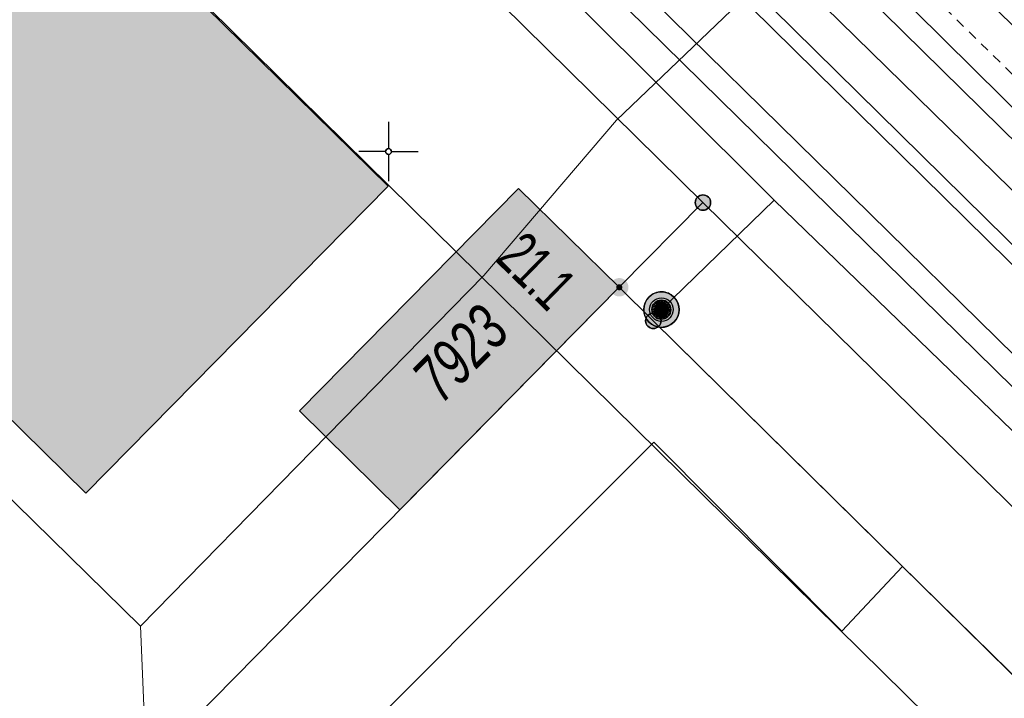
# Model space of a CAD drawing. Header units: metres. Extents: x 2695560 to 2696939, y 1260491 to 1262050.
# Tile 457 of 656: x 2695968 to 2695989, y 1261088 to 1261103. Entities that reach past the tile are written whole.
import ezdxf

# ---------------------------------------------------------------- set-up
doc = ezdxf.new("R2010")
doc.units = ezdxf.units.M
doc.linetypes.add('AUSGEZOGEN', pattern=[0])
doc.linetypes.add('VERDECKT2_S2', pattern=[0.36, 0.2, -0.16])
for name, color, linetype in [('XR$1$AV_Gebäudeflächen (BB)', 7, 'AUSGEZOGEN'), ('XR$1$AV_Grenzpunkte', 7, 'AUSGEZOGEN'), ('XR$1$AV_Haus-Nr.', 7, 'AUSGEZOGEN'), ('XR$1$AV_Koordinatennetzpunkte', 7, 'AUSGEZOGEN'), ('XR$1$AV_Linien (BB)', 7, 'AUSGEZOGEN'), ('XR$1$AV_Versicherung-Nr.', 7, 'AUSGEZOGEN'), ('XR$1$Liegenschaftsgrenzen', 7, 'AUSGEZOGEN'), ('XR$1$PFAV', 255, 'AUSGEZOGEN'), ('XR$1$PFWA', 255, 'AUSGEZOGEN'), ('XR$1$RP_Abstandslinie', 7, 'AUSGEZOGEN'), ('XR$1$WA_LK_Hydrant', 171, 'AUSGEZOGEN')]:
    doc.layers.add(name, color=color, linetype=linetype)
for name, color, linetype, lineweight in [('XR$2$ABW-LinieFlaeche-R-genau', 4, 'AUSGEZOGEN', 18), ('XR$2$ELE-Flaeche-oberirdisch', 1, 'AUSGEZOGEN', 18), ('XR$2$ELE-Linie-ungenau', 1, 'VERDECKT2_S2', 18), ('XR$2$GAS-Linie-genau', 12, 'AUSGEZOGEN', 18), ('XR$2$KOM-Linie-U-genau', 91, 'AUSGEZOGEN', 18), ('XR$2$WAS-Linie-genau', 5, 'AUSGEZOGEN', 18), ('XR$2$WAS-LinieFlaeche-genau', 5, 'AUSGEZOGEN', 18), ('XR$2$WAS-Punkt', 5, 'AUSGEZOGEN', 18)]:
    doc.layers.add(name, color=color, linetype=linetype, lineweight=lineweight)
doc.styles.add('ARIAL', font='arial.ttf')

# ---------------------------------------------------------------- blocks, each defined once
blk = doc.blocks.new('BAV15')
at = {"layer": 'XR$1$PFAV', "transparency": 33554687}
blk.add_hatch(color=7, dxfattribs=at).paths.add_polyline_path([(0.5, 0), (0.49, 0.101), (0.459, 0.197), (0.41, 0.286), (0.344, 0.362), (0.264, 0.424), (0.174, 0.469), (0.076, 0.494), (-0.025, 0.499), (-0.125, 0.484), (-0.22, 0.449), (-0.306, 0.395), (-0.379, 0.326), (-0.437, 0.243), (-0.477, 0.15), (-0.497, 0.051), (-0.497, -0.051), (-0.477, -0.15), (-0.437, -0.243), (-0.379, -0.326), (-0.306, -0.395), (-0.22, -0.449), (-0.125, -0.484), (-0.025, -0.499), (0.076, -0.494), (0.174, -0.469), (0.264, -0.424), (0.344, -0.362), (0.41, -0.286), (0.459, -0.197), (0.49, -0.101)])
at = {"color": 7, "transparency": 33554687}
for start, end in [(90, 270), (270, 90)]:
    blk.add_arc((0, 0), 0.5, start, end, dxfattribs=at)
at = {"layer": 'XR$1$PFAV', "transparency": 33554687}
blk.add_circle((0, 0), 0.5, dxfattribs=at)
blk = doc.blocks.new('BWAV20')
at = {"true_color": 0x000000, "transparency": 33554687}
blk.add_hatch(color=18, dxfattribs=at).paths.add_polyline_path([(0.167, 0), (0.163, 0.034), (0.153, 0.066), (0.137, 0.095), (0.115, 0.121), (0.088, 0.141), (0.058, 0.156), (0.025, 0.165), (-0.008, 0.166), (-0.042, 0.161), (-0.073, 0.15), (-0.102, 0.132), (-0.126, 0.109), (-0.146, 0.081), (-0.159, 0.05), (-0.166, 0.017), (-0.166, -0.017), (-0.159, -0.05), (-0.146, -0.081), (-0.126, -0.109), (-0.102, -0.132), (-0.073, -0.15), (-0.042, -0.161), (-0.008, -0.166), (0.025, -0.165), (0.058, -0.156), (0.088, -0.141), (0.115, -0.121), (0.137, -0.095), (0.153, -0.066), (0.163, -0.034)])
at = {"layer": 'XR$1$PFAV', "transparency": 33554687}
blk.add_hatch(color=7, dxfattribs=at).paths.add_polyline_path([(0.5, 0), (0.49, 0.101), (0.459, 0.197), (0.41, 0.286), (0.344, 0.362), (0.264, 0.424), (0.174, 0.469), (0.076, 0.494), (-0.025, 0.499), (-0.125, 0.484), (-0.22, 0.449), (-0.306, 0.395), (-0.379, 0.326), (-0.437, 0.243), (-0.477, 0.15), (-0.497, 0.051), (-0.497, -0.051), (-0.477, -0.15), (-0.437, -0.243), (-0.379, -0.326), (-0.306, -0.395), (-0.22, -0.449), (-0.125, -0.484), (-0.025, -0.499), (0.076, -0.494), (0.174, -0.469), (0.264, -0.424), (0.344, -0.362), (0.41, -0.286), (0.459, -0.197), (0.49, -0.101)])
blk = doc.blocks.new('BAV2041')
at = {"color": 7, "transparency": 33554687}
for p, q in [((0, 0.5), (0, 0.05)), ((-0.05, 0), (-0.5, 0)), ((0.05, 0), (0.5, 0)), ((0, -0.05), (0, -0.5))]:
    blk.add_line(p, q, dxfattribs=at)
blk.add_circle((0, 0), 0.05, dxfattribs=at)
for start, end in [(90, 270), (270, 90)]:
    blk.add_arc((0, 0), 0.05, start, end, dxfattribs=at)
blk = doc.blocks.new('BWA2009')
at = {"true_color": 0x000000, "transparency": 33554687}
blk.add_hatch(color=18, dxfattribs=at).paths.add_polyline_path([(0.333, 0), (0.327, 0.067), (0.306, 0.131), (0.274, 0.19), (0.23, 0.242), (0.176, 0.283), (0.116, 0.313), (0.05, 0.329), (-0.017, 0.333), (-0.084, 0.323), (-0.147, 0.299), (-0.204, 0.264), (-0.253, 0.217), (-0.291, 0.162), (-0.318, 0.1), (-0.332, 0.034), (-0.332, -0.034), (-0.318, -0.1), (-0.291, -0.162), (-0.253, -0.217), (-0.204, -0.264), (-0.147, -0.299), (-0.084, -0.323), (-0.017, -0.333), (0.05, -0.329), (0.116, -0.313), (0.176, -0.283), (0.23, -0.242), (0.274, -0.19), (0.306, -0.131), (0.327, -0.067)])
at = {"layer": 'XR$1$PFWA', "transparency": 33554687}
blk.add_hatch(color=7, dxfattribs=at).paths.add_polyline_path([(0.5, 0), (0.49, 0.101), (0.459, 0.197), (0.41, 0.286), (0.344, 0.362), (0.264, 0.424), (0.174, 0.469), (0.076, 0.494), (-0.025, 0.499), (-0.125, 0.484), (-0.22, 0.449), (-0.306, 0.395), (-0.379, 0.326), (-0.437, 0.243), (-0.477, 0.15), (-0.497, 0.051), (-0.497, -0.051), (-0.477, -0.15), (-0.437, -0.243), (-0.379, -0.326), (-0.306, -0.395), (-0.22, -0.449), (-0.125, -0.484), (-0.025, -0.499), (0.076, -0.494), (0.174, -0.469), (0.264, -0.424), (0.344, -0.362), (0.41, -0.286), (0.459, -0.197), (0.49, -0.101)])
at = {"transparency": 33554687}
blk.add_circle((0, 0), 0.333, dxfattribs=at)
for start, end in [(90, 180), (0, 90), (180, 270), (270, 0)]:
    blk.add_arc((0, 0), 0.5, start, end, dxfattribs=at)
at = {"layer": 'XR$1$PFWA', "transparency": 33554687}
blk.add_circle((0, 0), 0.5, dxfattribs=at)
blk = doc.blocks.new('WAS-OBERFLURHYDRANT')
at = {"layer": 'XR$2$WAS-Punkt', "linetype": 'AUSGEZOGEN', "transparency": 33554687}
blk.add_hatch(color=5, dxfattribs=at).paths.add_polyline_path([(0, -200), (20, -199), (40, -196), (60, -191), (79, -184), (97, -175), (114, -164), (130, -152), (145, -138), (158, -122), (170, -106), (180, -88), (188, -69), (194, -50), (198, -30), (200, -10), (200, 10), (198, 30), (194, 50), (188, 69), (180, 88), (170, 106), (158, 122), (145, 138), (130, 152), (114, 164), (97, 175), (79, 184), (60, 191), (40, 196), (20, 199), (0, 200), (-20, 199), (-40, 196), (-60, 191), (-79, 184), (-97, 175), (-114, 164), (-130, 152), (-145, 138), (-158, 122), (-170, 106), (-180, 88), (-188, 69), (-194, 50), (-198, 30), (-200, 10), (-200, -10), (-198, -30), (-194, -50), (-188, -69), (-180, -88), (-170, -106), (-158, -122), (-145, -138), (-130, -152), (-114, -164), (-97, -175), (-79, -184), (-60, -191), (-40, -196), (-20, -199)])
at = {"layer": 'XR$2$WAS-Punkt', "linetype": 'AUSGEZOGEN', "lineweight": 25, "transparency": 33554687}
for points in [[(-196, 39, 2500), (0, 0, 2500), (-200, 0, 2500)], [(-196, 39), (0, 0), (-200, 0)], [(-196, 39, 2500), (-196, 39), (-200, 0), (-200, 0, 2500)], [(-200, 0, 2500), (0, 0, 2500), (-196, -39, 2500)], [(-200, 0), (0, 0), (-196, -39)], [(-185, 77, 2500), (0, 0, 2500), (-196, 39, 2500)], [(-185, 77), (0, 0), (-196, 39)], [(-185, 77, 2500), (-185, 77), (-196, 39), (-196, 39, 2500)], [(-196, -39, 2500), (0, 0, 2500), (-185, -77, 2500)], [(-196, -39), (0, 0), (-185, -77)], [(-166, 111, 2500), (0, 0, 2500), (-185, 77, 2500)], [(-166, 111), (0, 0), (-185, 77)], [(-166, 111, 2500), (-166, 111), (-185, 77), (-185, 77, 2500)], [(-185, -77, 2500), (0, 0, 2500), (-166, -111, 2500)], [(-185, -77), (0, 0), (-166, -111)], [(-141, 141, 2500), (0, 0, 2500), (-166, 111, 2500)], [(-141, 141), (0, 0), (-166, 111)], [(-141, 141, 2500), (-141, 141), (-166, 111), (-166, 111, 2500)], [(-166, -111, 2500), (0, 0, 2500), (-141, -141, 2500)], [(-166, -111), (0, 0), (-141, -141)], [(-111, 166, 2500), (0, 0, 2500), (-141, 141, 2500)], [(-111, 166), (0, 0), (-141, 141)], [(-111, 166, 2500), (-111, 166), (-141, 141), (-141, 141, 2500)], [(-141, -141, 2500), (0, 0, 2500), (-111, -166, 2500)], [(-141, -141), (0, 0), (-111, -166)], [(-77, 185, 2500), (0, 0, 2500), (-111, 166, 2500)], [(-77, 185), (0, 0), (-111, 166)], [(-77, 185, 2500), (-77, 185), (-111, 166), (-111, 166, 2500)], [(-111, -166, 2500), (0, 0, 2500), (-77, -185, 2500)], [(-111, -166), (0, 0), (-77, -185)], [(-39, 196, 2500), (0, 0, 2500), (-77, 185, 2500)], [(-39, 196), (0, 0), (-77, 185)], [(-39, 196, 2500), (-39, 196), (-77, 185), (-77, 185, 2500)], [(-77, -185, 2500), (0, 0, 2500), (-39, -196, 2500)], [(-77, -185), (0, 0), (-39, -196)], [(0, 200, 2500), (0, 0, 2500), (-39, 196, 2500)], [(0, 200), (0, 0), (-39, 196)], [(0, 200, 2500), (0, 200), (-39, 196), (-39, 196, 2500)], [(-39, -196, 2500), (0, 0, 2500), (0, -200, 2500)], [(-39, -196), (0, 0), (0, -200)], [(39, 196, 2500), (0, 0, 2500), (0, 200, 2500)], [(39, 196), (0, 0), (0, 200)], [(39, 196, 2500), (39, 196), (0, 200), (0, 200, 2500)], [(77, 185, 2500), (0, 0, 2500), (39, 196, 2500)], [(77, 185), (0, 0), (39, 196)], [(111, 166, 2500), (0, 0, 2500), (77, 185, 2500)], [(111, 166), (0, 0), (77, 185)], [(141, 141, 2500), (0, 0, 2500), (111, 166, 2500)], [(141, 141), (0, 0), (111, 166)], [(166, 111, 2500), (0, 0, 2500), (141, 141, 2500)], [(166, 111), (0, 0), (141, 141)], [(185, 77, 2500), (0, 0, 2500), (166, 111, 2500)], [(185, 77), (0, 0), (166, 111)], [(196, 39, 2500), (0, 0, 2500), (185, 77, 2500)], [(196, 39), (0, 0), (185, 77)], [(200, 0, 2500), (0, 0, 2500), (196, 39, 2500)], [(200, 0), (0, 0), (196, 39)], [(0, -200, 2500), (0, 0, 2500), (39, -196, 2500)], [(39, -196, 2500), (0, 0, 2500), (77, -185, 2500)], [(77, -185, 2500), (0, 0, 2500), (111, -166, 2500)], [(111, -166, 2500), (0, 0, 2500), (141, -141, 2500)], [(141, -141, 2500), (0, 0, 2500), (166, -111, 2500)], [(166, -111, 2500), (0, 0, 2500), (185, -77, 2500)], [(185, -77, 2500), (0, 0, 2500), (196, -39, 2500)], [(196, -39, 2500), (0, 0, 2500), (200, 0, 2500)], [(0, -200), (0, 0), (39, -196)], [(39, -196), (0, 0), (77, -185)], [(77, -185), (0, 0), (111, -166)], [(111, -166), (0, 0), (141, -141)], [(141, -141), (0, 0), (166, -111)], [(166, -111), (0, 0), (185, -77)], [(185, -77), (0, 0), (196, -39)], [(196, -39), (0, 0), (200, 0)], [(77, 185, 2500), (77, 185), (39, 196), (39, 196, 2500)], [(111, 166, 2500), (111, 166), (77, 185), (77, 185, 2500)], [(141, 141, 2500), (141, 141), (111, 166), (111, 166, 2500)], [(166, 111, 2500), (166, 111), (141, 141), (141, 141, 2500)], [(185, 77, 2500), (185, 77), (166, 111), (166, 111, 2500)], [(196, 39, 2500), (196, 39), (185, 77), (185, 77, 2500)], [(200, 0, 2500), (200, 0), (196, 39), (196, 39, 2500)], [(-200, 0, 2500), (-200, 0), (-196, -39), (-196, -39, 2500)], [(-196, -39, 2500), (-196, -39), (-185, -77), (-185, -77, 2500)], [(-185, -77, 2500), (-185, -77), (-166, -111), (-166, -111, 2500)], [(-166, -111, 2500), (-166, -111), (-141, -141), (-141, -141, 2500)], [(-141, -141, 2500), (-141, -141), (-111, -166), (-111, -166, 2500)], [(-111, -166, 2500), (-111, -166), (-77, -185), (-77, -185, 2500)], [(-77, -185, 2500), (-77, -185), (-39, -196), (-39, -196, 2500)], [(-39, -196, 2500), (-39, -196), (0, -200), (0, -200, 2500)], [(0, -200, 2500), (0, -200), (39, -196), (39, -196, 2500)], [(39, -196, 2500), (39, -196), (77, -185), (77, -185, 2500)], [(77, -185, 2500), (77, -185), (111, -166), (111, -166, 2500)], [(111, -166, 2500), (111, -166), (141, -141), (141, -141, 2500)], [(141, -141, 2500), (141, -141), (166, -111), (166, -111, 2500)], [(166, -111, 2500), (166, -111), (185, -77), (185, -77, 2500)], [(185, -77, 2500), (185, -77), (196, -39), (196, -39, 2500)], [(196, -39, 2500), (196, -39), (200, 0), (200, 0, 2500)]]:
    blk.add_3dface(points, dxfattribs=at)

msp = doc.modelspace()

# ---------------------------------------------------------------- hatches: boundary and pattern name
at = {"layer": 'XR$1$AV_Gebäudeflächen (BB)', "true_color": 0xd2d2d2, "transparency": 33554687}
for points in [[(2695964.37, 1261110.45), (2695957.97, 1261104), (2695969.568, 1261092.588), (2695975.962, 1261099.075)], [(2695976.212, 1261092.237), (2695980.85, 1261096.94), (2695978.721, 1261099.025), (2695974.09, 1261094.329)]]:
    msp.add_hatch(color=254, dxfattribs=at).paths.add_polyline_path(points)

# ---------------------------------------------------------------- linework, layer by layer
at = {"layer": 'XR$1$AV_Linien (BB)', "color": 7, "linetype": 'AUSGEZOGEN', "transparency": 33554687}
for p, q in [((2695980.85, 1261096.94), (2695982.62, 1261098.73)), ((2695982.62, 1261098.73), (2696027.239, 1261054.861)), ((2695980.85, 1261096.94), (2695976.212, 1261092.237)), ((2696005.034, 1261073.125), (2695986.843, 1261091.038))]:
    msp.add_line(p, q, dxfattribs=at)
for points in [[(2695912.345, 1261175.718), (2695926.4, 1261161.876), (2695940.15, 1261148.326), (2695941.253, 1261147.243), (2695955.207, 1261133.505), (2695970.589, 1261118.364), (2695983.966, 1261105.191), (2695997.573, 1261091.812), (2696011.38, 1261078.224), (2696025.663, 1261064.169), (2696031.79, 1261058.157), (2696031.913, 1261058.03)], [(2695982.62, 1261098.73), (2695967.5, 1261113.62), (2695952.41, 1261128.51), (2695937.09, 1261143.57), (2695922.09, 1261158.38), (2695908.38, 1261171.91)], [(2695964.37, 1261110.45), (2695975.962, 1261099.075), (2695969.568, 1261092.588), (2695957.97, 1261104)], [(2695976.212, 1261092.237), (2695974.09, 1261094.329), (2695978.721, 1261099.025), (2695980.85, 1261096.94)], [(2695986.843, 1261091.038), (2695981.57, 1261096.23), (2695980.85, 1261096.94)], [(2695973.487, 1261067.261), (2695964.443, 1261076.523), (2695981.578, 1261093.668), (2695985.555, 1261089.668), (2695986.843, 1261091.038)]]:
    msp.add_lwpolyline(points, dxfattribs=at)
at = {"layer": 'XR$1$Liegenschaftsgrenzen', "color": 7, "linetype": 'AUSGEZOGEN', "transparency": 33554687}
msp.add_line((2695980.85, 1261096.94), (2695961.57, 1261077.39), dxfattribs=at)
for points in [[(2695967.5, 1261113.62), (2695982.62, 1261098.73), (2695980.85, 1261096.94)], [(2695980.85, 1261096.94), (2695981.57, 1261096.23), (2696025.39, 1261053.08), (2696025.33, 1261050.34)]]:
    msp.add_lwpolyline(points, dxfattribs=at)
at = {"layer": 'XR$1$RP_Abstandslinie', "color": 7, "linetype": 'AUSGEZOGEN', "transparency": 33554687}
msp.add_lwpolyline([(2696023.31, 1261052.48), (2695984.53, 1261090.67), (2695946.06, 1261128.56), (2695905.1, 1261168.89)], dxfattribs=at)
at = {"layer": 'XR$2$ABW-LinieFlaeche-R-genau', "linetype": 'AUSGEZOGEN', "transparency": 33554687}
msp.add_lwpolyline([(2696011.323, 1261075.612), (2695960.483, 1261125.647), (2695960.693, 1261125.861), (2696011.533, 1261075.826), (2696011.323, 1261075.612)], close=True, dxfattribs=at)
at = {"layer": 'XR$2$ELE-Flaeche-oberirdisch', "transparency": 33554687}
msp.add_lwpolyline([(2695969.292, 1261120.195), (2695977.982, 1261111.698), (2695986.473, 1261103.415), (2695995.154, 1261094.825), (2696003.412, 1261086.772), (2696012.236, 1261078.133), (2696020.517, 1261069.979), (2696029.078, 1261061.483), (2696031.838, 1261058.586), (2696032.054, 1261058.812), (2696032.276, 1261059.044), (2696032.576, 1261059.358), (2696032.714, 1261059.502), (2696032.714, 1261059.502), (2696029.876, 1261062.294), (2696021.281, 1261070.754), (2696013.007, 1261078.915), (2696004.214, 1261087.588), (2695996.032, 1261095.717), (2695987.334, 1261104.29), (2695978.887, 1261112.616), (2695970.243, 1261121.159)], dxfattribs=at)
at = {"layer": 'XR$2$ELE-Linie-ungenau', "linetype": 'VERDECKT2_S2', "transparency": 33554687}
msp.add_lwpolyline([(2696035.496, 1261009.828), (2696038.876, 1261013.948), (2696040.016, 1261015.628), (2696040.756, 1261017.418), (2696041.156, 1261019.558), (2696041.086, 1261021.638), (2696033.536, 1261055.188), (2696033.156, 1261056.708), (2696032.556, 1261058.138), (2696031.836, 1261059.208), (2696030.717, 1261060.528), (2695916.23, 1261173.248)], dxfattribs=at)
at = {"layer": 'XR$2$GAS-Linie-genau', "linetype": 'AUSGEZOGEN', "transparency": 33554687}
msp.add_lwpolyline([(2696035.306, 1261053.778), (2696025.35, 1261063.54), (2696000.588, 1261087.818), (2695966.849, 1261120.818)], dxfattribs=at)
at = {"layer": 'XR$2$KOM-Linie-U-genau', "linetype": 'AUSGEZOGEN', "transparency": 33554687}
msp.add_line((2695955.784, 1261104.395), (2695970.726, 1261089.775), dxfattribs=at)
for points in [[(2695970.726, 1261089.775), (2695977.988, 1261097.192), (2695980.791, 1261100.474), (2695988.391, 1261107.747)], [(2695970.726, 1261089.775), (2695970.903, 1261085.553), (2695962.095, 1261076.855)]]:
    msp.add_lwpolyline(points, dxfattribs=at)
at = {"layer": 'XR$2$WAS-Linie-genau', "linetype": 'AUSGEZOGEN', "transparency": 33554687}
for q in [(2695972.788, 1261110.075), (2695981.739, 1261096.466)]:
    msp.add_line((2695984.125, 1261098.785), q, dxfattribs=at)
msp.add_lwpolyline([(2696032.036, 1261051.891), (2695993.762, 1261089.459), (2695984.125, 1261098.785)], dxfattribs=at)
at = {"layer": 'XR$2$WAS-LinieFlaeche-genau', "linetype": 'AUSGEZOGEN', "transparency": 33554687}
msp.add_lwpolyline([(2695968.558, 1261115.769), (2695993.813, 1261090.977), (2696028.052, 1261057.366), (2696027.702, 1261057.01), (2695993.463, 1261090.621), (2695968.208, 1261115.413), (2695968.558, 1261115.769)], close=True, dxfattribs=at)

# ---------------------------------------------------------------- block references
at = {"layer": 'XR$1$AV_Grenzpunkte', "color": 7, "linetype": 'AUSGEZOGEN', "lineweight": -3, "transparency": 33554687}
for name, p, xscale, yscale in [('BAV15', (2695982.62, 1261098.73), 0.3249999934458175, 0.3249999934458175), ('BWAV20', (2695980.85, 1261096.94), 0.3899999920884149, 0.3899999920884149), ('BAV15', (2695981.57, 1261096.23), 0.3249999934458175, 0.3249999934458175)]:
    msp.add_blockref(name, p, dxfattribs=dict(at, xscale=xscale, yscale=yscale))
at = {"layer": 'XR$1$AV_Koordinatennetzpunkte', "color": 7, "linetype": 'AUSGEZOGEN', "lineweight": -3, "transparency": 33554687, "xscale": 1.25, "yscale": 1.25}
msp.add_blockref('BAV2041', (2695975.97, 1261099.81), dxfattribs=at)
at = {"layer": 'XR$1$WA_LK_Hydrant', "color": 171, "linetype": 'AUSGEZOGEN', "lineweight": -3, "transparency": 33554687, "xscale": 0.7499999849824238, "yscale": 0.7499999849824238, "rotation": 224.1841535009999}
msp.add_blockref('BWA2009', (2695981.741, 1261096.468), dxfattribs=at)
at = {"layer": 'XR$2$WAS-Punkt', "color": 5, "linetype": 'AUSGEZOGEN', "lineweight": 18, "transparency": 33554687, "xscale": 0.001, "yscale": 0.001, "zscale": 0.001, "rotation": 134.2}
msp.add_blockref('WAS-OBERFLURHYDRANT', (2695981.739, 1261096.466), dxfattribs=at)

# ---------------------------------------------------------------- texts
at = {"layer": 'XR$1$AV_Haus-Nr.', "color": 7, "transparency": 33554687, "insert": (2695979.429, 1261097.618), "char_height": 0.92968, "width": 1.96781, "attachment_point": 2, "rotation": 315.5949, "style": 'ARIAL'}
msp.add_mtext('\\W0.63;21.1', dxfattribs=at)
at = {"layer": 'XR$1$AV_Versicherung-Nr.', "color": 7, "transparency": 33554687, "insert": (2695977.494, 1261095.541), "char_height": 0.96842, "width": 2.46457, "attachment_point": 5, "rotation": 45.3987, "style": 'ARIAL'}
msp.add_mtext('\\A1;{\\fArial|i1|b0;\\H0.968418;\\W0.700000;\\C7;7923}\\P', dxfattribs=at)

doc.saveas('drawing.dxf')
